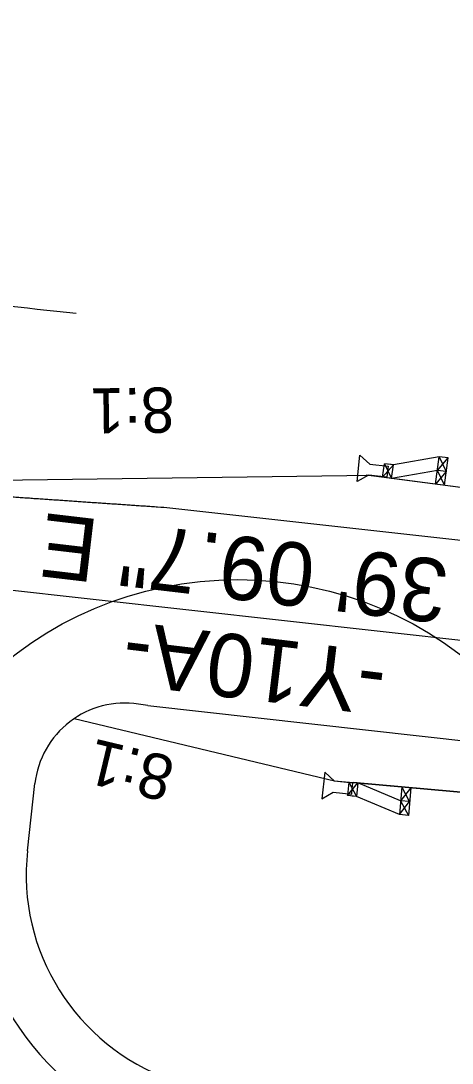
# Model space of a CAD drawing. Extents: x 472216 to 481979, y 489069 to 507339.
# Drawn here: x 476366.8 to 476414.5, y 500664.2 to 500779.3 of the extents above; entities that cross this region are included whole.
import ezdxf

# ---------------------------------------------------------------- set-up
doc = ezdxf.new("R2010")
doc.units = 0
for name, color, linetype in [('Prop Drainage Structure Drop Inlet Grate 2 Wide Slots and Sag Grates 840 22 Label', 7, 'Continuous'), ('Prop Drainage Structure Pipe CSP 15in', 7, 'Continuous'), ('Prop Drainage Structure Pipe Plug CELL', 7, 'Continuous'), ('Prop Drainage Structure Pipe RCP 24in Class III Label', 7, 'Continuous'), ('Prop Erosion Embankment Toe Protection CELL', 7, 'Continuous'), ('Sheet North Arrow Point CELL', 7, 'Continuous'), ('Sheet Plan And Profile CELL', 7, 'Continuous'), ('Sheet Plot Border Outside CELL', 7, 'Continuous')]:
    doc.layers.add(name, color=color, linetype=linetype)

msp = doc.modelspace()

# ---------------------------------------------------------------- linework, layer by layer
at = {"layer": 'Prop Drainage Structure Drop Inlet Grate 2 Wide Slots and Sag Grates 840 22 Label'}
msp.add_arc((476467.85, 501652.04), 910, 262.92215, 264.01327, dxfattribs=at)
msp.add_arc((476467.85, 501652.04), 910, 262.92215, 264.01327, dxfattribs=at)
at = {"layer": 'Prop Drainage Structure Pipe Plug CELL'}
for p, q in [((476403.98, 500728.41), (476404.31, 500731.33)), ((476404.31, 500731.33), (476405.39, 500730.34)), ((476413.06, 500731.15), (476408, 500730.24)), ((476412.66, 500728.12), (476413.06, 500731.15)), ((476412.86, 500729.64), (476414.05, 500731.02)), ((476414.05, 500731.02), (476413.06, 500731.15)), ((476413.06, 500731.15), (476413.85, 500729.5)), ((476413.65, 500727.99), (476414.05, 500731.02)), ((476405.39, 500730.34), (476407.42, 500730.11)), ((476406.81, 500728.89), (476407.01, 500730.37)), ((476406.81, 500728.89), (476408, 500730.24)), ((476408, 500730.24), (476407.01, 500730.37)), ((476407.01, 500730.37), (476407.8, 500728.76)), ((476407.35, 500729.51), (476407.28, 500728.9)), ((476407.42, 500730.11), (476407.35, 500729.51)), ((476408, 500730.24), (476407.5, 500730.31)), ((476407.8, 500728.76), (476408, 500730.24)), ((476412.86, 500729.64), (476407.8, 500728.76)), ((476413.85, 500729.5), (476412.66, 500728.12)), ((476413.85, 500729.5), (476412.86, 500729.64)), ((476413.65, 500727.99), (476412.86, 500729.64)), ((476405.25, 500729.13), (476403.98, 500728.41)), ((476407.28, 500728.9), (476405.25, 500729.13)), ((476453.66, 500722.72), (476407.31, 500728.82)), ((476400.41, 500696.29), (476400.09, 500693.37)), ((476401.49, 500695.31), (476400.41, 500696.29)), ((476403.52, 500695.09), (476401.49, 500695.31)), ((476403.06, 500695.2), (476402.93, 500693.71)), ((476402.93, 500693.71), (476404.06, 500695.11)), ((476403.06, 500695.2), (476403.92, 500693.62)), ((476403.46, 500694.48), (476403.52, 500695.09)), ((476450.12, 500690.92), (476403.56, 500695.16)), ((476404.06, 500695.11), (476403.92, 500693.62)), ((476408.8, 500693.14), (476404.06, 500695.11)), ((476400.09, 500693.37), (476401.36, 500694.09)), ((476401.36, 500694.09), (476403.39, 500693.87)), ((476403.92, 500693.62), (476402.93, 500693.71)), ((476403.39, 500693.87), (476403.46, 500694.48)), ((476403.92, 500693.62), (476403.43, 500693.66)), ((476408.66, 500691.62), (476403.92, 500693.62)), ((476408.94, 500694.67), (476408.66, 500691.62)), ((476409.94, 500694.58), (476408.8, 500693.14)), ((476409.8, 500693.05), (476408.94, 500694.67)), ((476409.94, 500694.58), (476409.66, 500691.53)), ((476408.66, 500691.62), (476409.8, 500693.05)), ((476409.8, 500693.05), (476408.8, 500693.14)), ((476408.8, 500693.14), (476409.66, 500691.53)), ((476409.66, 500691.53), (476408.66, 500691.62))]:
    msp.add_line(p, q, dxfattribs=at)
at = {"layer": 'Prop Drainage Structure Pipe RCP 24in Class III Label'}
for p, q in [((476383.29, 500725.52), (476471.74, 500715.68)), ((476380.85, 500703.66), (476379.82, 500703.81)), ((476380.85, 500703.66), (476469.31, 500693.82)), ((476367.55, 500687.62), (476368.38, 500695.03))]:
    msp.add_line(p, q, dxfattribs=at)
for centre, radius, start, end in [((476378.32, 500693.93), 10, 81.3715, 173.6527), ((476391.41, 500684.97), 36, 173.6527, 250.4359), ((476391.41, 500684.97), 24, 173.6527, 250.4359)]:
    msp.add_arc(centre, radius, start, end, dxfattribs=at)
msp.add_spline([(476333.36, 500728.95), (476334.03, 500728.91), (476334.71, 500728.86), (476335.38, 500728.82), (476336.06, 500728.77), (476336.73, 500728.72), (476337.41, 500728.68), (476338.08, 500728.63), (476338.76, 500728.58), (476339.43, 500728.54), (476340.11, 500728.49), (476340.78, 500728.44), (476341.46, 500728.4), (476342.13, 500728.35), (476342.81, 500728.31), (476343.48, 500728.26), (476344.15, 500728.21), (476344.83, 500728.17), (476345.5, 500728.12), (476346.18, 500728.07), (476346.85, 500728.03), (476347.53, 500727.98), (476348.2, 500727.93), (476348.88, 500727.89), (476349.55, 500727.84), (476350.23, 500727.79), (476350.9, 500727.75), (476351.58, 500727.7), (476352.25, 500727.66), (476352.93, 500727.61), (476353.6, 500727.56), (476354.27, 500727.52), (476354.95, 500727.47), (476355.62, 500727.42), (476356.3, 500727.38), (476356.97, 500727.33), (476357.65, 500727.28), (476358.32, 500727.24), (476359, 500727.19), (476359.67, 500727.14), (476360.35, 500727.1), (476361.02, 500727.05), (476361.7, 500727.01), (476362.37, 500726.96), (476363.05, 500726.91), (476363.72, 500726.87), (476364.39, 500726.82), (476365.07, 500726.77), (476365.74, 500726.73), (476366.42, 500726.68), (476367.09, 500726.63), (476367.77, 500726.59), (476368.44, 500726.54), (476369.12, 500726.5), (476369.79, 500726.45), (476370.47, 500726.4), (476371.14, 500726.36), (476371.82, 500726.31), (476372.49, 500726.26), (476373.17, 500726.22), (476373.84, 500726.17), (476374.52, 500726.12), (476375.19, 500726.08), (476375.86, 500726.03), (476376.54, 500725.98), (476377.21, 500725.94), (476377.89, 500725.89), (476378.56, 500725.85), (476379.24, 500725.8), (476379.91, 500725.75), (476380.59, 500725.71), (476381.26, 500725.66), (476381.94, 500725.61), (476383.29, 500725.52)], degree=3, dxfattribs=at)
at = {"layer": 'Prop Erosion Embankment Toe Protection CELL'}
for p, q in [((476405.62, 500729.09), (476343.65, 500728.25)), ((476453.66, 500722.72), (476404.98, 500729.13)), ((476401.49, 500695.31), (476372.71, 500702.2)), ((476450.12, 500690.92), (476401.49, 500695.31))]:
    msp.add_line(p, q, dxfattribs=at)
at = {"layer": 'Sheet North Arrow Point CELL'}
msp.add_line((476322.12, 500721.26), (476508.69, 500700.5), dxfattribs=at)
for centre, radius, start, end in [((478615.62, 502799.59), 2860, 203.81642, 228.24762), ((476391.41, 500684.97), 30, 173.6527, 250.4359)]:
    msp.add_arc(centre, radius, start, end, dxfattribs=at)
at = {"layer": 'Sheet Plot Border Outside CELL'}
msp.add_circle((476390.79, 500676.9), 40.68, dxfattribs=at)

# ---------------------------------------------------------------- texts
at = {"layer": 'Prop Drainage Structure Pipe CSP 15in'}
for rotation, p in [(180.7777, (476383.78, 500738.82)), (166.5277, (476384.06, 500697.85))]:
    msp.add_text('8:1', height=5, rotation=rotation, dxfattribs=at).set_placement(p)
at = {"layer": 'Sheet Plan And Profile CELL'}
for s, rotation, p in [('S 83%%d 39\' 09.7" E', 173.289, (476439.74, 500716.66)), ('-Y10A-', 173.1333, (476407.47, 500709.5))]:
    msp.add_text(s, height=7, rotation=rotation, dxfattribs=at).set_placement(p)

doc.saveas('drawing.dxf')
